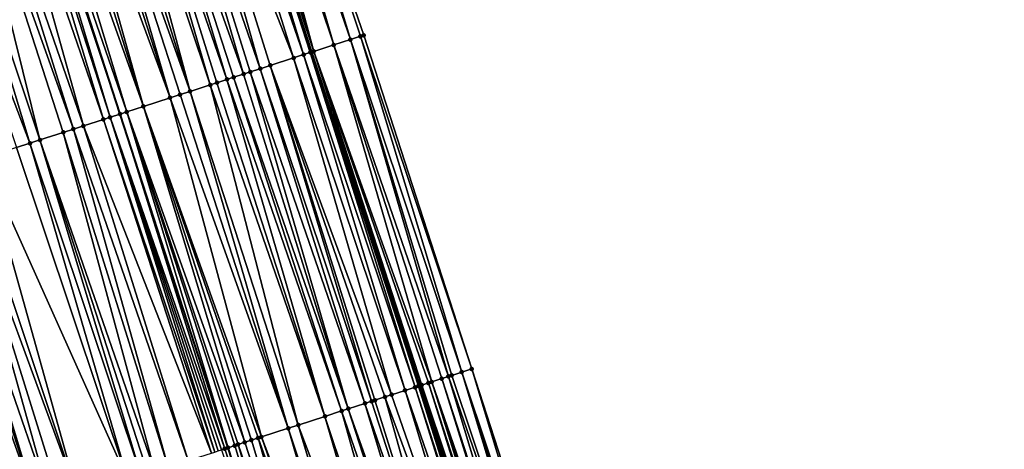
# Model space of a CAD drawing. Header units: feet. Extents: x 2004186 to 2014793, y 836912 to 864902.
# Tile 830 of 974: x 2004625 to 2004681, y 858717 to 858741. Entities that reach past the tile are written whole.
import ezdxf

# ---------------------------------------------------------------- set-up
doc = ezdxf.new("R2010")
doc.units = ezdxf.units.FT
doc.header["$LTSCALE"] = 100
doc.header["$MEASUREMENT"] = 0
for name, color, linetype, lineweight in [('EP_Travel Lane', 5, 'Continuous', 40), ('GPL_Skip Line', 2, 'Continuous', 40), ('Road Shots', 4, 'Continuous', 200), ('Road X-Section', 30, 'Continuous', 13)]:
    doc.layers.add(name, color=color, linetype=linetype, lineweight=lineweight)
doc.layers.add('I-77 SB_MM21-27-Surface-Border', color=7, linetype='Continuous')
doc.layers.add('I-77 SB_MM21-27-Surface-TIN', color=7, linetype='Continuous')

msp = doc.modelspace()

# ---------------------------------------------------------------- linework, layer by layer
at = {"layer": 'EP_Travel Lane'}
msp.add_polyline3d([(2004709.61771611, 858529.906138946, 453.9623807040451), (2004703.471648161, 858548.9372672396, 453.7572828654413), (2004697.325488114, 858567.9686807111, 453.5816978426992), (2004691.179382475, 858586.9999257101, 453.3886868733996), (2004685.033347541, 858606.030951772, 453.1730164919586), (2004678.887321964, 858625.0619488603, 452.954324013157), (2004672.739159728, 858644.0960422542, 452.7560016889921), (2004666.564572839, 858663.1181943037, 452.575067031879), (2004660.390050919, 858682.140146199, 452.3727517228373), (2004654.215562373, 858701.1619952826, 452.1594480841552), (2004648.040919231, 858720.184320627, 451.9970064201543), (2004641.866332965, 858739.2064707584, 451.8158617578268), (2004635.69182761, 858758.228371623, 451.6081030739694), (2004629.517263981, 858777.2504520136, 451.4194967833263), (2004623.342828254, 858796.2721383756, 451.1888358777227), (2004617.196456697, 858815.3040209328, 451.0106820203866), (2004611.05073845, 858834.3353177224, 450.809887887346), (2004604.904946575, 858853.3668425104, 450.6313868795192)], dxfattribs=at)
at = {"layer": 'GPL_Skip Line'}
msp.add_polyline3d([(2004698.653611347, 858526.3630178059, 454.1734319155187), (2004692.500391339, 858545.3919193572, 453.9763916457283), (2004686.347115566, 858564.4209933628, 453.7972067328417), (2004680.193896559, 858583.4498918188, 453.5998459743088), (2004674.040709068, 858602.47869281, 453.3923940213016), (2004667.887527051, 858621.5074768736, 453.1831894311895), (2004661.734111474, 858640.5363083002, 452.9855262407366), (2004655.575425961, 858659.563413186, 452.7858262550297), (2004649.416711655, 858678.5906070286, 452.595621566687), (2004643.25799972, 858697.6177935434, 452.4046346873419), (2004637.09926841, 858716.6450399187, 452.2200373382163), (2004630.94057194, 858735.672178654, 452.0239504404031), (2004624.781926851, 858754.6991586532, 451.8109200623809), (2004618.623234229, 858773.726285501, 451.613564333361), (2004612.464550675, 858792.7533843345, 451.4132183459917), (2004606.304704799, 858811.7800683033, 451.2086817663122), (2004600.144751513, 858830.8070277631, 451.0318982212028), (2004593.984853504, 858849.8338164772, 450.8384232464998)], dxfattribs=at)
at = {"layer": 'I-77 SB_MM21-27-Surface-Border', "color": 3, "linetype": 'ByBlock', "lineweight": -2}
msp.add_polyline3d([(2004607.305443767, 858854.142167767, 450.4692363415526), (2004612.704133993, 858834.8692839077, 450.6932272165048), (2004618.864052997, 858815.8424303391, 450.880374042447), (2004625.02409527, 858796.815138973, 451.0737429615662), (2004631.75367445, 858777.9726429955, 451.256265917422), (2004638.293041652, 858759.0683452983, 451.4162005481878), (2004644.832429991, 858740.1639822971, 451.5691456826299), (2004650.991186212, 858721.1366589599, 451.7455215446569), (2004657.149925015, 858702.1093894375, 451.9276471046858), (2004663.308614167, 858683.0822733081, 452.1261611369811), (2004669.657585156, 858664.1167430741, 452.3242309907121), (2004675.625982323, 858645.0280724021, 452.5264942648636), (2004681.780788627, 858625.9949378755, 452.7061495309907), (2004687.933923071, 858606.9663009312, 452.9306012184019), (2004693.706398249, 858587.8147877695, 453.1751260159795), (2004699.669277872, 858568.7244813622, 453.3856539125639), (2004705.441837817, 858549.5727060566, 453.6030630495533), (2004711.785404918, 858530.6051886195, 453.7844621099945)], dxfattribs=at)
at = {"layer": 'I-77 SB_MM21-27-Surface-TIN', "color": 128, "linetype": 'ByBlock', "lineweight": -2}
for points in [[(2004636.770458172, 858758.5766739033, 451.5280638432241), (2004636.009155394, 858758.3308723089, 451.5876356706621), (2004641.977497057, 858739.2423731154, 451.8082105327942)], [(2004637.531771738, 858758.8224421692, 451.4649345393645), (2004636.770458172, 858758.5766739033, 451.5280638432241), (2004643.11948035, 858739.610985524, 451.7092474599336)], [(2004636.770458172, 858758.5766739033, 451.5280638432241), (2004641.977497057, 858739.2423731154, 451.8082105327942), (2004643.11948035, 858739.610985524, 451.7092474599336)], [(2004637.912409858, 858758.9453839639, 451.4395247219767), (2004637.531771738, 858758.8224421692, 451.4649345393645), (2004644.071126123, 858739.9181840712, 451.6290774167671)], [(2004637.531771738, 858758.8224421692, 451.4649345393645), (2004643.11948035, 858739.610985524, 451.7092474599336), (2004644.071126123, 858739.9181840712, 451.6290774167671)], [(2004638.293041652, 858759.0683452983, 451.4162005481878), (2004637.912409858, 858758.9453839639, 451.4395247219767), (2004644.071126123, 858739.9181840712, 451.6290774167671)], [(2004638.293041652, 858759.0683452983, 451.4162005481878), (2004644.642098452, 858740.1025499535, 451.5859659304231), (2004644.832429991, 858740.1639822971, 451.5691456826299)], [(2004638.293041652, 858759.0683452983, 451.4162005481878), (2004644.071126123, 858739.9181840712, 451.6290774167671), (2004644.642098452, 858740.1025499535, 451.5859659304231)], [(2004635.247908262, 858758.0848987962, 451.6288568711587), (2004634.867311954, 858757.9618278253, 451.6404784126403), (2004641.406563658, 858739.0578869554, 451.8384835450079)], [(2004635.62851988, 858758.2079224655, 451.6121863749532), (2004635.247908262, 858758.0848987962, 451.6288568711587), (2004641.406563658, 858739.0578869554, 451.8384835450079)], [(2004635.62851988, 858758.2079224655, 451.6121863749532), (2004641.787176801, 858739.180905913, 451.8213099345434), (2004635.69182761, 858758.228371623, 451.6081030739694)], [(2004635.62851988, 858758.2079224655, 451.6121863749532), (2004641.406563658, 858739.0578869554, 451.8384835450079), (2004641.787176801, 858739.180905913, 451.8213099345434)], [(2004636.009155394, 858758.3308723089, 451.5876356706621), (2004635.69182761, 858758.228371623, 451.6081030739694), (2004641.977497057, 858739.2423731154, 451.8082105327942)], [(2004641.787176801, 858739.180905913, 451.8213099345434), (2004641.866332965, 858739.2064707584, 451.8158617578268), (2004635.69182761, 858758.228371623, 451.6081030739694)], [(2004641.977497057, 858739.2423731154, 451.8082105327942), (2004635.69182761, 858758.228371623, 451.6081030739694), (2004641.866332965, 858739.2064707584, 451.8158617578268)], [(2004633.535275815, 858757.5309220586, 451.6643561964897), (2004632.393549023, 858757.1615171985, 451.6787322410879), (2004638.932776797, 858738.2576502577, 451.8846297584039)], [(2004634.867311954, 858757.9618278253, 451.6404784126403), (2004633.535275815, 858757.5309220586, 451.6643561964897), (2004640.835676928, 858738.8732566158, 451.8533668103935)], [(2004633.535275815, 858757.5309220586, 451.6643561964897), (2004639.50364079, 858738.4423508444, 451.8772446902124), (2004640.835676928, 858738.8732566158, 451.8533668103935)], [(2004633.535275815, 858757.5309220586, 451.6643561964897), (2004638.932776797, 858738.2576502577, 451.8846297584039), (2004639.50364079, 858738.4423508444, 451.8772446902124)], [(2004634.867311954, 858757.9618278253, 451.6404784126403), (2004640.835676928, 858738.8732566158, 451.8533668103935), (2004641.406563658, 858739.0578869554, 451.8384835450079)], [(2004632.393549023, 858757.1615171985, 451.6787322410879), (2004631.251798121, 858756.7921868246, 451.7010589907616), (2004637.981327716, 858737.9498440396, 451.8999368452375)], [(2004632.393549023, 858757.1615171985, 451.6787322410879), (2004637.981327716, 858737.9498440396, 451.8999368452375), (2004638.361905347, 858738.0729727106, 451.8944740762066)], [(2004632.393549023, 858757.1615171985, 451.6787322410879), (2004638.361905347, 858738.0729727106, 451.8944740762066), (2004638.932776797, 858738.2576502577, 451.8846297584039)], [(2004629.729483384, 858756.2996851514, 451.7242981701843), (2004628.968324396, 858756.0534393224, 451.7364522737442), (2004634.93668647, 858736.9648770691, 451.9502994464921)], [(2004630.490646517, 858756.545918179, 451.710777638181), (2004629.729483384, 858756.2996851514, 451.7242981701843), (2004636.078426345, 858737.3342415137, 451.9316088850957)], [(2004629.729483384, 858756.2996851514, 451.7242981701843), (2004634.93668647, 858736.9648770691, 451.9502994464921), (2004636.078426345, 858737.3342415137, 451.9316088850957)], [(2004631.251798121, 858756.7921868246, 451.7010589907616), (2004630.490646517, 858756.545918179, 451.710777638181), (2004637.029871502, 858737.6420598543, 451.9175957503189)], [(2004630.490646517, 858756.545918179, 451.710777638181), (2004636.4590001, 858737.4573821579, 451.9274241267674), (2004637.029871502, 858737.6420598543, 451.9175957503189)], [(2004630.490646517, 858756.545918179, 451.710777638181), (2004636.078426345, 858737.3342415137, 451.9316088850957), (2004636.4590001, 858737.4573821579, 451.9274241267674)], [(2004631.251798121, 858756.7921868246, 451.7010589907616), (2004637.410450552, 858737.7651841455, 451.9116654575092), (2004637.981327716, 858737.9498440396, 451.8999368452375)], [(2004631.251798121, 858756.7921868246, 451.7010589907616), (2004637.029871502, 858737.6420598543, 451.9175957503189), (2004637.410450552, 858737.7651841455, 451.9116654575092)], [(2004628.207156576, 858755.8072207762, 451.7515185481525), (2004627.636290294, 858755.622527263, 451.759658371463), (2004633.794930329, 858736.5955628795, 451.9743542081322)], [(2004628.968324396, 858756.0534393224, 451.7364522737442), (2004628.207156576, 858755.8072207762, 451.7515185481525), (2004634.93668647, 858736.9648770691, 451.9502994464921)], [(2004628.207156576, 858755.8072207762, 451.7515185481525), (2004634.365806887, 858736.7802246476, 451.9628256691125), (2004634.93668647, 858736.9648770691, 451.9502994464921)], [(2004628.207156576, 858755.8072207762, 451.7515185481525), (2004633.794930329, 858736.5955628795, 451.9743542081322), (2004634.365806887, 858736.7802246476, 451.9628256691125)], [(2004626.304246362, 858755.1916455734, 451.7861061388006), (2004625.543075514, 858754.9454363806, 451.8021708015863), (2004632.272598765, 858736.1031131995, 452.0031439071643)], [(2004626.875116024, 858755.3763286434, 451.7768516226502), (2004626.304246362, 858755.1916455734, 451.7861061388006), (2004632.272598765, 858736.1031131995, 452.0031439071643)], [(2004627.636290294, 858755.622527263, 451.759658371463), (2004626.875116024, 858755.3763286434, 451.7768516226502), (2004633.794930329, 858736.5955628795, 451.9743542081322)], [(2004626.875116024, 858755.3763286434, 451.7768516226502), (2004632.272598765, 858736.1031131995, 452.0031439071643), (2004633.794930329, 858736.5955628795, 451.9743542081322)], [(2004624.591646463, 858754.6375682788, 451.8108719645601), (2004624.211098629, 858754.5143475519, 451.8065084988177), (2004630.369749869, 858735.4873485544, 452.0175112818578)], [(2004624.591646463, 858754.6375682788, 451.8108719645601), (2004630.94057194, 858735.672178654, 452.0239504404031), (2004624.781926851, 858754.6991586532, 451.8109200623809)], [(2004624.591646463, 858754.6375682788, 451.8108719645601), (2004630.369749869, 858735.4873485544, 452.0175112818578), (2004630.94057194, 858735.672178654, 452.0239504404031)], [(2004625.543075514, 858754.9454363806, 451.8021708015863), (2004624.781926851, 858754.6991586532, 451.8109200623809), (2004631.321146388, 858735.7953171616, 452.0195376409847)], [(2004631.321146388, 858735.7953171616, 452.0195376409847), (2004624.781926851, 858754.6991586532, 451.8109200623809), (2004630.94057194, 858735.672178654, 452.0239504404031)], [(2004625.543075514, 858754.9454363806, 451.8021708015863), (2004631.321146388, 858735.7953171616, 452.0195376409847), (2004632.272598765, 858736.1031131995, 452.0031439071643)], [(2004623.449994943, 858754.2679308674, 451.8004254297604), (2004622.30835429, 858753.8982598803, 451.7863950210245), (2004628.847554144, 858734.9944792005, 452.0015048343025)], [(2004624.211098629, 858754.5143475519, 451.8065084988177), (2004623.449994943, 858754.2679308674, 451.8004254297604), (2004629.989189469, 858735.3641666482, 452.0172917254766)], [(2004623.449994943, 858754.2679308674, 451.8004254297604), (2004628.847554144, 858734.9944792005, 452.0015048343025), (2004629.989189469, 858735.3641666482, 452.0172917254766)], [(2004624.211098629, 858754.5143475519, 451.8065084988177), (2004629.989189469, 858735.3641666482, 452.0172917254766), (2004630.369749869, 858735.4873485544, 452.0175112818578)], [(2004621.547286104, 858753.6517335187, 451.7686050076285), (2004620.025120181, 858753.1587720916, 451.742769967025), (2004626.374037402, 858734.1934079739, 451.958573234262)], [(2004622.30835429, 858753.8982598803, 451.7863950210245), (2004621.547286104, 858753.6517335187, 451.7686050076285), (2004628.27674252, 858734.8096168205, 451.9916200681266)], [(2004621.547286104, 858753.6517335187, 451.7686050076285), (2004627.705922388, 858734.6247807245, 451.9845408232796), (2004628.27674252, 858734.8096168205, 451.9916200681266)], [(2004621.547286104, 858753.6517335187, 451.7686050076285), (2004626.374037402, 858734.1934079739, 451.958573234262), (2004627.705922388, 858734.6247807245, 451.9845408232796)], [(2004622.30835429, 858753.8982598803, 451.7863950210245), (2004628.27674252, 858734.8096168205, 451.9916200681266), (2004628.847554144, 858734.9944792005, 452.0015048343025)], [(2004620.025120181, 858753.1587720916, 451.742769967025), (2004618.693236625, 858752.7273949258, 451.7163304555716), (2004625.803211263, 858734.0085904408, 451.9534754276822)], [(2004620.025120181, 858753.1587720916, 451.742769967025), (2004625.803211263, 858734.0085904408, 451.9534754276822), (2004626.374037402, 858734.1934079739, 451.958573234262)], [(2004618.693236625, 858752.7273949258, 451.7163304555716), (2004625.042120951, 858733.7621324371, 451.942982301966), (2004625.803211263, 858734.0085904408, 451.9534754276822)], [(2004644.642098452, 858740.1025499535, 451.5859659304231), (2004644.071126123, 858739.9181840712, 451.6290774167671), (2004650.420209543, 858720.9523064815, 451.7900640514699)], [(2004644.832429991, 858740.1639822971, 451.5691456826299), (2004644.642098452, 858740.1025499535, 451.5859659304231), (2004650.991186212, 858721.1366589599, 451.7455215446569)], [(2004644.642098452, 858740.1025499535, 451.5859659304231), (2004650.420209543, 858720.9523064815, 451.7900640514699), (2004650.991186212, 858721.1366589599, 451.7455215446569)], [(2004643.11948035, 858739.610985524, 451.7092474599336), (2004641.977497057, 858739.2423731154, 451.8082105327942), (2004648.707209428, 858720.3994656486, 451.9468117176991)], [(2004644.071126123, 858739.9181840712, 451.6290774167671), (2004643.11948035, 858739.610985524, 451.7092474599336), (2004649.658911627, 858720.7064898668, 451.8480332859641)], [(2004643.11948035, 858739.610985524, 451.7092474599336), (2004649.278222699, 858720.5837050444, 451.8901987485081), (2004649.658911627, 858720.7064898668, 451.8480332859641)], [(2004643.11948035, 858739.610985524, 451.7092474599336), (2004648.707209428, 858720.3994656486, 451.9468117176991), (2004649.278222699, 858720.5837050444, 451.8901987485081)], [(2004644.071126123, 858739.9181840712, 451.6290774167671), (2004649.849242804, 858720.7679233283, 451.8313323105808), (2004650.420209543, 858720.9523064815, 451.7900640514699)], [(2004644.071126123, 858739.9181840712, 451.6290774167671), (2004649.658911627, 858720.7064898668, 451.8480332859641), (2004649.849242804, 858720.7679233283, 451.8313323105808)], [(2004641.406563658, 858739.0578869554, 451.8384835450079), (2004640.835676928, 858738.8732566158, 451.8533668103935), (2004647.184686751, 858719.907606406, 452.0386255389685)], [(2004641.787176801, 858739.180905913, 451.8213099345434), (2004641.406563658, 858739.0578869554, 451.8384835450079), (2004647.755589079, 858720.0921885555, 452.0185981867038)], [(2004641.406563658, 858739.0578869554, 451.8384835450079), (2004647.184686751, 858719.907606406, 452.0386255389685), (2004647.755589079, 858720.0921885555, 452.0185981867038)], [(2004641.787176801, 858739.180905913, 451.8213099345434), (2004647.94590887, 858720.1536571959, 452.0056521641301), (2004641.866332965, 858739.2064707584, 451.8158617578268)], [(2004641.787176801, 858739.180905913, 451.8213099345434), (2004647.755589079, 858720.0921885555, 452.0185981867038), (2004647.94590887, 858720.1536571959, 452.0056521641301)], [(2004641.977497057, 858739.2423731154, 451.8082105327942), (2004641.866332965, 858739.2064707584, 451.8158617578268), (2004648.040919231, 858720.184320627, 451.9970064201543)], [(2004647.94590887, 858720.1536571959, 452.0056521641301), (2004648.040919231, 858720.184320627, 451.9970064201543), (2004641.866332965, 858739.2064707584, 451.8158617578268)], [(2004641.977497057, 858739.2423731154, 451.8082105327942), (2004648.040919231, 858720.184320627, 451.9970064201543), (2004648.136241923, 858720.2150848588, 451.9883322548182)], [(2004641.977497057, 858739.2423731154, 451.8082105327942), (2004648.516880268, 858720.3380259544, 451.9628474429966), (2004648.707209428, 858720.3994656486, 451.9468117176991)], [(2004641.977497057, 858739.2423731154, 451.8082105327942), (2004648.136241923, 858720.2150848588, 451.9883322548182), (2004648.516880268, 858720.3380259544, 451.9628474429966)], [(2004639.50364079, 858738.4423508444, 451.8772446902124), (2004638.932776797, 858738.2576502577, 451.8846297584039), (2004645.281759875, 858719.2920826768, 452.0787092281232)], [(2004640.835676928, 858738.8732566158, 451.8533668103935), (2004639.50364079, 858738.4423508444, 451.8772446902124), (2004646.423506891, 858719.6614250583, 452.0576631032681)], [(2004639.50364079, 858738.4423508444, 451.8772446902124), (2004646.042927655, 858719.538301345, 452.0636552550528), (2004646.423506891, 858719.6614250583, 452.0576631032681)], [(2004639.50364079, 858738.4423508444, 451.8772446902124), (2004645.472044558, 858719.3536597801, 452.0773405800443), (2004646.042927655, 858719.538301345, 452.0636552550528)], [(2004639.50364079, 858738.4423508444, 451.8772446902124), (2004645.281759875, 858719.2920826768, 452.0787092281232), (2004645.472044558, 858719.3536597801, 452.0773405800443)], [(2004640.835676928, 858738.8732566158, 451.8533668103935), (2004646.423506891, 858719.6614250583, 452.0576631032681), (2004647.184686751, 858719.907606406, 452.0386255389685)], [(2004637.981327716, 858737.9498440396, 451.8999368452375), (2004637.410450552, 858737.7651841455, 451.9116654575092), (2004643.949720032, 858718.8611883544, 452.1038098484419)], [(2004638.361905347, 858738.0729727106, 451.8944740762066), (2004637.981327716, 858737.9498440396, 451.8999368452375), (2004643.949720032, 858718.8611883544, 452.1038098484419)], [(2004638.932776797, 858738.2576502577, 451.8846297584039), (2004638.361905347, 858738.0729727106, 451.8944740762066), (2004644.901183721, 858719.1689494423, 452.0836850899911)], [(2004638.361905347, 858738.0729727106, 451.8944740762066), (2004643.949720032, 858718.8611883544, 452.1038098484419), (2004644.901183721, 858719.1689494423, 452.0836850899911)], [(2004638.932776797, 858738.2576502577, 451.8846297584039), (2004644.901183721, 858719.1689494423, 452.0836850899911), (2004645.281759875, 858719.2920826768, 452.0787092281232)], [(2004636.078426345, 858737.3342415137, 451.9316088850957), (2004634.93668647, 858736.9648770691, 451.9502994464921), (2004641.095373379, 858717.9377678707, 452.1495372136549)], [(2004636.4590001, 858737.4573821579, 451.9274241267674), (2004636.078426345, 858737.3342415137, 451.9316088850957), (2004642.617708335, 858718.4302070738, 452.1196285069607)], [(2004636.078426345, 858737.3342415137, 451.9316088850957), (2004641.095373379, 858717.9377678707, 452.1495372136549), (2004642.617708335, 858718.4302070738, 452.1196285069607)], [(2004637.029871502, 858737.6420598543, 451.9175957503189), (2004636.4590001, 858737.4573821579, 451.9274241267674), (2004642.617708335, 858718.4302070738, 452.1196285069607)], [(2004637.410450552, 858737.7651841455, 451.9116654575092), (2004637.029871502, 858737.6420598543, 451.9175957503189), (2004643.56914622, 858718.7380478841, 452.108013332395)], [(2004637.029871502, 858737.6420598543, 451.9175957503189), (2004642.617708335, 858718.4302070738, 452.1196285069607), (2004643.56914622, 858718.7380478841, 452.108013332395)], [(2004637.410450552, 858737.7651841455, 451.9116654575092), (2004643.56914622, 858718.7380478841, 452.108013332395), (2004643.949720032, 858718.8611883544, 452.1038098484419)], [(2004634.365806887, 858736.7802246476, 451.9628256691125), (2004633.794930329, 858736.5955628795, 451.9743542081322), (2004640.524508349, 858717.7530704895, 452.1572646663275)], [(2004634.93668647, 858736.9648770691, 451.9502994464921), (2004634.365806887, 858736.7802246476, 451.9628256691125), (2004640.524508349, 858717.7530704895, 452.1572646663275)], [(2004634.93668647, 858736.9648770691, 451.9502994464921), (2004640.524508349, 858717.7530704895, 452.1572646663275), (2004641.095373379, 858717.9377678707, 452.1495372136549)], [(2004632.272598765, 858736.1031131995, 452.0031439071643), (2004631.321146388, 858735.7953171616, 452.0195376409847), (2004638.050716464, 858716.9528493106, 452.2050685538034)], [(2004633.794930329, 858736.5955628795, 451.9743542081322), (2004632.272598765, 858736.1031131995, 452.0031439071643), (2004639.002157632, 858717.2606799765, 452.1923705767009)], [(2004632.272598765, 858736.1031131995, 452.0031439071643), (2004638.431286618, 858717.0760010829, 452.202071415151), (2004638.811870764, 858717.1991096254, 452.194459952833)], [(2004632.272598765, 858736.1031131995, 452.0031439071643), (2004638.050716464, 858716.9528493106, 452.2050685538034), (2004638.431286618, 858717.0760010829, 452.202071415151)], [(2004632.272598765, 858736.1031131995, 452.0031439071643), (2004638.811870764, 858717.1991096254, 452.194459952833), (2004639.002157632, 858717.2606799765, 452.1923705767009)], [(2004633.794930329, 858736.5955628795, 451.9743542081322), (2004639.002157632, 858717.2606799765, 452.1923705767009), (2004640.524508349, 858717.7530704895, 452.1572646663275)], [(2004630.369749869, 858735.4873485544, 452.0175112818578), (2004636.908987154, 858716.5834522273, 452.2202758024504), (2004630.94057194, 858735.672178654, 452.0239504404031)], [(2004631.321146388, 858735.7953171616, 452.0195376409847), (2004630.94057194, 858735.672178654, 452.0239504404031), (2004637.09926841, 858716.6450399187, 452.2200373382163)], [(2004636.908987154, 858716.5834522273, 452.2202758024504), (2004637.09926841, 858716.6450399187, 452.2200373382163), (2004630.94057194, 858735.672178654, 452.0239504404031)], [(2004631.321146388, 858735.7953171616, 452.0195376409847), (2004637.09926841, 858716.6450399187, 452.2200373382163), (2004637.479847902, 858716.7681628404, 452.2139606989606)], [(2004631.321146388, 858735.7953171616, 452.0195376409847), (2004637.670133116, 858716.8297383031, 452.2124169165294), (2004638.050716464, 858716.9528493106, 452.2050685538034)], [(2004631.321146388, 858735.7953171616, 452.0195376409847), (2004637.479847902, 858716.7681628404, 452.2139606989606), (2004637.670133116, 858716.8297383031, 452.2124169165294)], [(2004628.847554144, 858734.9944792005, 452.0015048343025), (2004628.27674252, 858734.8096168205, 451.9916200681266), (2004634.815952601, 858715.9058045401, 452.2033567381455)], [(2004629.989189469, 858735.3641666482, 452.0172917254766), (2004628.847554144, 858734.9944792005, 452.0015048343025), (2004636.147870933, 858716.3370742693, 452.218327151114)], [(2004628.847554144, 858734.9944792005, 452.0015048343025), (2004634.815952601, 858715.9058045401, 452.2033567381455), (2004636.147870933, 858716.3370742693, 452.218327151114)], [(2004630.369749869, 858735.4873485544, 452.0175112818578), (2004629.989189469, 858735.3641666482, 452.0172917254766), (2004636.338150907, 858716.3986659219, 452.2185114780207)], [(2004629.989189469, 858735.3641666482, 452.0172917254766), (2004636.147870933, 858716.3370742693, 452.218327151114), (2004636.338150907, 858716.3986659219, 452.2185114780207)], [(2004630.369749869, 858735.4873485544, 452.0175112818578), (2004636.718716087, 858716.521833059, 452.2171544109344), (2004636.908987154, 858716.5834522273, 452.2202758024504)], [(2004630.369749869, 858735.4873485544, 452.0175112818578), (2004636.528438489, 858716.4602340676, 452.2161867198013), (2004636.718716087, 858716.521833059, 452.2171544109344)], [(2004630.369749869, 858735.4873485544, 452.0175112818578), (2004636.338150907, 858716.3986659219, 452.2185114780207), (2004636.528438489, 858716.4602340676, 452.2161867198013)], [(2004627.705922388, 858734.6247807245, 451.9845408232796), (2004626.374037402, 858734.1934079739, 451.958573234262), (2004632.913255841, 858715.289569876, 452.1675550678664)], [(2004628.27674252, 858734.8096168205, 451.9916200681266), (2004627.705922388, 858734.6247807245, 451.9845408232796), (2004633.67433335, 858715.5360674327, 452.1822697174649)], [(2004627.705922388, 858734.6247807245, 451.9845408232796), (2004632.913255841, 858715.289569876, 452.1675550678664), (2004633.67433335, 858715.5360674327, 452.1822697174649)], [(2004628.27674252, 858734.8096168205, 451.9916200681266), (2004633.67433335, 858715.5360674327, 452.1822697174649), (2004634.815952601, 858715.9058045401, 452.2033567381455)], [(2004625.803211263, 858734.0085904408, 451.9534754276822), (2004625.042120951, 858733.7621324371, 451.942982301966), (2004631.391074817, 858714.7966551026, 452.1467012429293)], [(2004626.374037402, 858734.1934079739, 451.958573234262), (2004625.803211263, 858734.0085904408, 451.9534754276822), (2004632.152164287, 858715.0431157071, 452.1574716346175)], [(2004625.803211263, 858734.0085904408, 451.9534754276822), (2004631.391074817, 858714.7966551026, 452.1467012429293), (2004632.152164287, 858715.0431157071, 452.1574716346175)], [(2004626.374037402, 858734.1934079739, 451.958573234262), (2004632.532706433, 858715.1663540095, 452.1637107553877), (2004632.913255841, 858715.289569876, 452.1675550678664)], [(2004626.374037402, 858734.1934079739, 451.958573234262), (2004632.152164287, 858715.0431157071, 452.1574716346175), (2004632.532706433, 858715.1663540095, 452.1637107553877)], [(2004625.042120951, 858733.7621324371, 451.942982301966), (2004623.139430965, 858733.1458768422, 451.9049455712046), (2004631.391074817, 858714.7966551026, 452.1467012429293)], [(2004622.188069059, 858732.8378012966, 451.8915045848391), (2004621.617266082, 858732.6529122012, 451.8787681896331), (2004628.537002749, 858713.8723862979, 452.1018786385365)], [(2004623.139430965, 858733.1458768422, 451.9049455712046), (2004622.188069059, 858732.8378012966, 451.8915045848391), (2004628.537002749, 858713.8723862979, 452.1018786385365)], [(2004623.139430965, 858733.1458768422, 451.9049455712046), (2004628.537002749, 858713.8723862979, 452.1018786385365), (2004631.391074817, 858714.7966551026, 452.1467012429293)], [(2004620.095087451, 858732.1599900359, 451.8571246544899), (2004619.524307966, 858731.975028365, 451.8366415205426), (2004626.253734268, 858713.1330046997, 452.0695905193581)], [(2004620.475622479, 858732.2832503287, 451.8657111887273), (2004620.095087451, 858732.1599900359, 451.8571246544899), (2004626.253734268, 858713.1330046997, 452.0695905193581)], [(2004621.617266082, 858732.6529122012, 451.8787681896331), (2004620.475622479, 858732.2832503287, 451.8657111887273), (2004627.014818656, 858713.3794810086, 452.082037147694)], [(2004620.475622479, 858732.2832503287, 451.8657111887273), (2004626.253734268, 858713.1330046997, 452.0695905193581), (2004627.014818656, 858713.3794810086, 452.082037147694)], [(2004621.617266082, 858732.6529122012, 451.8787681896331), (2004627.585644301, 858713.5643000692, 452.087297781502), (2004628.537002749, 858713.8723862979, 452.1018786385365)], [(2004621.617266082, 858732.6529122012, 451.8787681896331), (2004627.014818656, 858713.3794810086, 452.082037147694), (2004627.585644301, 858713.5643000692, 452.087297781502)], [(2004619.524307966, 858731.975028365, 451.8366415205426), (2004618.953549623, 858731.790001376, 451.8091862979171), (2004625.492695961, 858712.8863860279, 452.0419479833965)], [(2004618.953549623, 858731.790001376, 451.8091862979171), (2004625.302448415, 858712.8246941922, 452.0310700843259), (2004625.492695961, 858712.8863860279, 452.0419479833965)], [(2004618.953549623, 858731.790001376, 451.8091862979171), (2004625.112216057, 858712.7629554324, 452.0151834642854), (2004625.302448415, 858712.8246941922, 452.0310700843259)], [(2004619.524307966, 858731.975028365, 451.8366415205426), (2004625.492695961, 858712.8863860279, 452.0419479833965), (2004626.253734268, 858713.1330046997, 452.0695905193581)], [(2004650.420209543, 858720.9523064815, 451.7900640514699), (2004649.849242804, 858720.7679233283, 451.8313323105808), (2004656.198371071, 858701.8019071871, 451.9775351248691)], [(2004650.991186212, 858721.1366589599, 451.7455215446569), (2004650.420209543, 858720.9523064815, 451.7900640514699), (2004656.769272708, 858701.9864914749, 451.9577359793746)], [(2004650.420209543, 858720.9523064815, 451.7900640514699), (2004656.578972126, 858701.9249634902, 451.9643475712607), (2004656.769272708, 858701.9864914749, 451.9577359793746)], [(2004650.420209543, 858720.9523064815, 451.7900640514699), (2004656.388692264, 858701.8633714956, 451.9641266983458), (2004656.578972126, 858701.9249634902, 451.9643475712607)], [(2004650.420209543, 858720.9523064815, 451.7900640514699), (2004656.198371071, 858701.8019071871, 451.9775351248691), (2004656.388692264, 858701.8633714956, 451.9641266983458)], [(2004650.991186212, 858721.1366589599, 451.7455215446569), (2004656.769272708, 858701.9864914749, 451.9577359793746), (2004657.149925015, 858702.1093894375, 451.9276471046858)], [(2004648.707209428, 858720.3994656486, 451.9468117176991), (2004648.516880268, 858720.3380259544, 451.9628474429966), (2004654.675691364, 858701.3105330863, 452.1211332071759)], [(2004649.278222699, 858720.5837050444, 451.8901987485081), (2004648.707209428, 858720.3994656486, 451.9468117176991), (2004655.24673177, 858701.494688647, 452.0555716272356)], [(2004648.707209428, 858720.3994656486, 451.9468117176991), (2004654.86602881, 858701.3719471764, 452.1023644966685), (2004655.24673177, 858701.494688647, 452.0555716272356)], [(2004648.707209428, 858720.3994656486, 451.9468117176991), (2004654.675691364, 858701.3105330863, 452.1211332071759), (2004654.86602881, 858701.3719471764, 452.1023644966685)], [(2004649.658911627, 858720.7064898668, 451.8480332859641), (2004649.278222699, 858720.5837050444, 451.8901987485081), (2004655.437068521, 858701.5561048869, 452.0370323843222)], [(2004649.278222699, 858720.5837050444, 451.8901987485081), (2004655.24673177, 858701.494688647, 452.0555716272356), (2004655.437068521, 858701.5561048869, 452.0370323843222)], [(2004649.849242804, 858720.7679233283, 451.8313323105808), (2004649.658911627, 858720.7064898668, 451.8480332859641), (2004656.198371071, 858701.8019071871, 451.9775351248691)], [(2004649.658911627, 858720.7064898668, 451.8480332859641), (2004655.437068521, 858701.5561048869, 452.0370323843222), (2004656.198371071, 858701.8019071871, 451.9775351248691)], [(2004647.184686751, 858719.907606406, 452.0386255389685), (2004646.423506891, 858719.6614250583, 452.0576631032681), (2004652.962897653, 858700.757054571, 452.2098146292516)], [(2004647.755589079, 858720.0921885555, 452.0185981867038), (2004647.184686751, 858719.907606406, 452.0386255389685), (2004653.724088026, 858701.0032034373, 452.1873099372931)], [(2004647.184686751, 858719.907606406, 452.0386255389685), (2004652.962897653, 858700.757054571, 452.2098146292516), (2004653.724088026, 858701.0032034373, 452.1873099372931)], [(2004647.94590887, 858720.1536571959, 452.0056521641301), (2004647.755589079, 858720.0921885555, 452.0185981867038), (2004653.914392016, 858701.0647208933, 452.1795745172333)], [(2004647.755589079, 858720.0921885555, 452.0185981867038), (2004653.724088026, 858701.0032034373, 452.1873099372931), (2004653.914392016, 858701.0647208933, 452.1795745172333)], [(2004647.94590887, 858720.1536571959, 452.0056521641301), (2004654.104702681, 858701.1262177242, 452.1696375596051), (2004648.040919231, 858720.184320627, 451.9970064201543)], [(2004647.94590887, 858720.1536571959, 452.0056521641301), (2004653.914392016, 858701.0647208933, 452.1795745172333), (2004654.104702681, 858701.1262177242, 452.1696375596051)], [(2004648.136241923, 858720.2150848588, 451.9883322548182), (2004648.040919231, 858720.184320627, 451.9970064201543), (2004654.215562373, 858701.1619952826, 452.1594480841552)], [(2004654.104702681, 858701.1262177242, 452.1696375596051), (2004654.215562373, 858701.1619952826, 452.1594480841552), (2004648.040919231, 858720.184320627, 451.9970064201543)], [(2004648.516880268, 858720.3380259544, 451.9628474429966), (2004648.136241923, 858720.2150848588, 451.9883322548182), (2004654.485369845, 858701.2490697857, 452.1346492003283)], [(2004648.136241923, 858720.2150848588, 451.9883322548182), (2004654.215562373, 858701.1619952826, 452.1594480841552), (2004654.485369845, 858701.2490697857, 452.1346492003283)], [(2004648.516880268, 858720.3380259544, 451.9628474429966), (2004654.485369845, 858701.2490697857, 452.1346492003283), (2004654.675691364, 858701.3105330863, 452.1211332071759)], [(2004645.281759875, 858719.2920826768, 452.0787092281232), (2004644.901183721, 858719.1689494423, 452.0836850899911), (2004651.440543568, 858700.2646744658, 452.2460315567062)], [(2004645.472044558, 858719.3536597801, 452.0773405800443), (2004645.281759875, 858719.2920826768, 452.0787092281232), (2004651.440543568, 858700.2646744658, 452.2460315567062)], [(2004646.042927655, 858719.538301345, 452.0636552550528), (2004645.472044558, 858719.3536597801, 452.0773405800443), (2004651.440543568, 858700.2646744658, 452.2460315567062)], [(2004646.423506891, 858719.6614250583, 452.0576631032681), (2004646.042927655, 858719.538301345, 452.0636552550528), (2004652.962897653, 858700.757054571, 452.2098146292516)], [(2004646.042927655, 858719.538301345, 452.0636552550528), (2004651.440543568, 858700.2646744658, 452.2460315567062), (2004652.962897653, 858700.757054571, 452.2098146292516)], [(2004643.56914622, 858718.7380478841, 452.108013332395), (2004642.617708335, 858718.4302070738, 452.1196285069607), (2004648.966744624, 858699.4644751, 452.296163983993)], [(2004643.949720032, 858718.8611883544, 452.1038098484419), (2004643.56914622, 858718.7380478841, 452.108013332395), (2004650.108484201, 858699.8338404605, 452.2775705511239)], [(2004643.56914622, 858718.7380478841, 452.108013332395), (2004648.966744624, 858699.4644751, 452.296163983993), (2004650.108484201, 858699.8338404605, 452.2775705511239)], [(2004644.901183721, 858719.1689494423, 452.0836850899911), (2004643.949720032, 858718.8611883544, 452.1038098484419), (2004650.679358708, 858700.0185085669, 452.2667182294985)], [(2004643.949720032, 858718.8611883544, 452.1038098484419), (2004650.108484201, 858699.8338404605, 452.2775705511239), (2004650.679358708, 858700.0185085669, 452.2667182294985)], [(2004644.901183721, 858719.1689494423, 452.0836850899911), (2004650.679358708, 858700.0185085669, 452.2667182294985), (2004651.440543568, 858700.2646744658, 452.2460315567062)], [(2004642.617708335, 858718.4302070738, 452.1196285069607), (2004641.095373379, 858717.9377678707, 452.1495372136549), (2004648.205598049, 858699.2181909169, 452.3042249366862)], [(2004642.617708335, 858718.4302070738, 452.1196285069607), (2004648.205598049, 858699.2181909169, 452.3042249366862), (2004648.966744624, 858699.4644751, 452.296163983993)], [(2004640.524508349, 858717.7530704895, 452.1572646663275), (2004639.002157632, 858717.2606799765, 452.1923705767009), (2004646.112412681, 858698.5410091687, 452.3370404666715)], [(2004641.095373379, 858717.9377678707, 452.1495372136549), (2004640.524508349, 858717.7530704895, 452.1572646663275), (2004646.873577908, 858698.7872357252, 452.3228284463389)], [(2004640.524508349, 858717.7530704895, 452.1572646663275), (2004646.112412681, 858698.5410091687, 452.3370404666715), (2004646.873577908, 858698.7872357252, 452.3228284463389)], [(2004641.095373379, 858717.9377678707, 452.1495372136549), (2004646.873577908, 858698.7872357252, 452.3228284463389), (2004648.205598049, 858699.2181909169, 452.3042249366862)], [(2004638.431286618, 858717.0760010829, 452.202071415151), (2004638.050716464, 858716.9528493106, 452.2050685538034), (2004644.209464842, 858697.9255502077, 452.3840376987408)], [(2004638.811870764, 858717.1991096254, 452.194459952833), (2004638.431286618, 858717.0760010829, 452.202071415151), (2004644.209464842, 858697.9255502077, 452.3840376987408)], [(2004639.002157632, 858717.2606799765, 452.1923705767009), (2004638.811870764, 858717.1991096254, 452.194459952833), (2004645.541519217, 858698.3563996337, 452.3541447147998)], [(2004638.811870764, 858717.1991096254, 452.194459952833), (2004644.209464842, 858697.9255502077, 452.3840376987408), (2004645.541519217, 858698.3563996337, 452.3541447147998)], [(2004639.002157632, 858717.2606799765, 452.1923705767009), (2004645.541519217, 858698.3563996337, 452.3541447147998), (2004646.112412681, 858698.5410091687, 452.3370404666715)], [(2004636.908987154, 858716.5834522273, 452.2202758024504), (2004636.718716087, 858716.521833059, 452.2171544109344), (2004643.067720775, 858697.5561987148, 452.4041113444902)], [(2004636.908987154, 858716.5834522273, 452.2202758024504), (2004643.25799972, 858697.6177935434, 452.4046346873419), (2004637.09926841, 858716.6450399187, 452.2200373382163)], [(2004636.908987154, 858716.5834522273, 452.2202758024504), (2004643.067720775, 858697.5561987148, 452.4041113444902), (2004643.25799972, 858697.6177935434, 452.4046346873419)], [(2004637.479847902, 858716.7681628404, 452.2139606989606), (2004637.09926841, 858716.6450399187, 452.2200373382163), (2004643.25799972, 858697.6177935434, 452.4046346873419)], [(2004637.670133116, 858716.8297383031, 452.2124169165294), (2004637.479847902, 858716.7681628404, 452.2139606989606), (2004643.25799972, 858697.6177935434, 452.4046346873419)], [(2004638.050716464, 858716.9528493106, 452.2050685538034), (2004637.670133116, 858716.8297383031, 452.2124169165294), (2004644.209464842, 858697.9255502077, 452.3840376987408)], [(2004637.670133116, 858716.8297383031, 452.2124169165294), (2004643.25799972, 858697.6177935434, 452.4046346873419), (2004644.209464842, 858697.9255502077, 452.3840376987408)]]:
    msp.add_3dface(points, dxfattribs=at)
at = {"layer": 'Road Shots', "lineweight": 100}
for p in [(2004644.642098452, 858740.1025499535, 451.5859659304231), (2004644.832429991, 858740.1639822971, 451.5691456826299), (2004643.11948035, 858739.610985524, 451.7092474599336), (2004644.071126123, 858739.9181840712, 451.6290774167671), (2004641.406563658, 858739.0578869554, 451.8384835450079), (2004641.787176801, 858739.180905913, 451.8213099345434), (2004641.977497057, 858739.2423731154, 451.8082105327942), (2004639.50364079, 858738.4423508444, 451.8772446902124), (2004640.835676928, 858738.8732566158, 451.8533668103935), (2004637.981327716, 858737.9498440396, 451.8999368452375), (2004638.361905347, 858738.0729727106, 451.8944740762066), (2004638.932776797, 858738.2576502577, 451.8846297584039), (2004636.078426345, 858737.3342415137, 451.9316088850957), (2004636.4590001, 858737.4573821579, 451.9274241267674), (2004637.029871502, 858737.6420598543, 451.9175957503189), (2004637.410450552, 858737.7651841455, 451.9116654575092), (2004634.365806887, 858736.7802246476, 451.9628256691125), (2004634.93668647, 858736.9648770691, 451.9502994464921), (2004632.272598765, 858736.1031131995, 452.0031439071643), (2004633.794930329, 858736.5955628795, 451.9743542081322), (2004630.940571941, 858735.672178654, 452.023950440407), (2004631.321146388, 858735.7953171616, 452.0195376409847), (2004628.847554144, 858734.9944792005, 452.0015048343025), (2004629.989189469, 858735.3641666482, 452.0172917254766), (2004630.369749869, 858735.4873485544, 452.0175112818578), (2004627.705922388, 858734.6247807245, 451.9845408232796), (2004628.27674252, 858734.8096168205, 451.9916200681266), (2004625.803211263, 858734.0085904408, 451.9534754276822), (2004626.374037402, 858734.1934079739, 451.958573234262), (2004650.420209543, 858720.9523064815, 451.7900640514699), (2004650.991186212, 858721.1366589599, 451.7455215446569), (2004648.707209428, 858720.3994656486, 451.9468117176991), (2004649.278222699, 858720.5837050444, 451.8901987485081), (2004649.658911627, 858720.7064898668, 451.8480332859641), (2004649.849242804, 858720.7679233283, 451.8313323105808), (2004647.184686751, 858719.907606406, 452.0386255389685), (2004647.755589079, 858720.0921885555, 452.0185981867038), (2004647.94590887, 858720.1536571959, 452.0056521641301), (2004648.136241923, 858720.2150848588, 451.9883322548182), (2004648.516880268, 858720.3380259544, 451.9628474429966), (2004645.281759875, 858719.2920826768, 452.0787092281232), (2004645.472044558, 858719.3536597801, 452.0773405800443), (2004646.042927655, 858719.538301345, 452.0636552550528), (2004646.423506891, 858719.6614250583, 452.0576631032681), (2004643.56914622, 858718.7380478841, 452.108013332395), (2004643.949720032, 858718.8611883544, 452.1038098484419), (2004644.901183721, 858719.1689494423, 452.0836850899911), (2004642.617708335, 858718.4302070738, 452.1196285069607), (2004640.524508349, 858717.7530704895, 452.1572646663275), (2004641.095373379, 858717.9377678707, 452.1495372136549), (2004638.431286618, 858717.0760010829, 452.202071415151), (2004638.811870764, 858717.1991096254, 452.194459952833), (2004639.002157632, 858717.2606799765, 452.1923705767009), (2004636.908987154, 858716.5834522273, 452.2202758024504), (2004637.09926841, 858716.6450399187, 452.2200373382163), (2004637.479847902, 858716.7681628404, 452.2139606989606), (2004637.670133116, 858716.8297383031, 452.2124169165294), (2004638.050716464, 858716.9528493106, 452.2050685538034)]:
    msp.add_point(p, dxfattribs=at)
at = {"layer": 'Road X-Section', "extrusion": (0.3079346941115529, -0.9513565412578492, 0.009846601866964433), "elevation": -199663.9325471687, "flags": 128}
msp.add_lwpolyline([(2171643.544402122, 2417.840996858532), (2171643.944402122, 2417.85073660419), (2171644.344402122, 2417.866020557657), (2171645.344402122, 2417.911684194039), (2171645.944402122, 2417.937656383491), (2171646.544402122, 2417.96511293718), (2171647.144402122, 2417.985597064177), (2171647.544402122, 2417.994184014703), (2171648.744402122, 2418.007241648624), (2171649.344402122, 2418.019978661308), (2171650.344402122, 2418.033420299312), (2171652.344402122, 2418.071458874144), (2171653.144402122, 2418.08195250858), (2171653.744402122, 2418.087050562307), (2171655.144402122, 2418.113019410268), (2171655.744402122, 2418.120098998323), (2171656.344402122, 2418.12998424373), (2171657.544402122, 2418.145771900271), (2171657.944402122, 2418.145991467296), (2171658.544402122, 2418.152430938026), (2171658.944402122, 2418.148017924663), (2171659.944402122, 2418.131623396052), (2171661.544402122, 2418.102832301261), (2171662.144402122, 2418.091303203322), (2171662.744402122, 2418.078776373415), (2171663.944402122, 2418.060084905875), (2171664.344402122, 2418.055899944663), (2171664.944402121, 2418.046071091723), (2171665.344402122, 2418.040140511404), (2171665.944402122, 2418.028411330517), (2171666.344402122, 2418.022948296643), (2171666.944402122, 2418.013103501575), (2171667.544402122, 2418.005718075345), (2171668.944402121, 2417.981839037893), (2171669.544402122, 2417.966955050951), (2171669.944402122, 2417.949780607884), (2171670.144402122, 2417.936680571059), (2171671.344402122, 2417.837712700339), (2171672.344402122, 2417.757538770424), (2171672.944402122, 2417.714425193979), (2171673.144402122, 2417.697604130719)], dxfattribs=at)
at = {"layer": 'Road X-Section', "extrusion": (0.307934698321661, -0.9513565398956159, 0.009846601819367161), "elevation": -199643.922937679, "flags": 128}
msp.add_lwpolyline([(2171643.145285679, 2417.840696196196), (2171643.345285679, 2417.848930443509), (2171643.545285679, 2417.853315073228), (2171643.745285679, 2417.855633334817), (2171643.945285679, 2417.860022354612), (2171644.145285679, 2417.866607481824), (2171644.345285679, 2417.876073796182), (2171644.945285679, 2417.913376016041), (2171645.145285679, 2417.923921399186), (2171645.345285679, 2417.92880937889), (2171645.545285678, 2417.929101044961), (2171645.74528568, 2417.933438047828), (2171645.945285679, 2417.946617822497), (2171646.145285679, 2417.962505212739), (2171646.345285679, 2417.973383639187), (2171647.145285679, 2418.001027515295), (2171647.945285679, 2418.01347474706), (2171648.545285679, 2418.018735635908), (2171649.545285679, 2418.033317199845), (2171652.545285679, 2418.078141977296), (2171653.345285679, 2418.088912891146), (2171653.745285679, 2418.095152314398), (2171654.145285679, 2418.098996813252), (2171654.945285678, 2418.113712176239), (2171656.145285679, 2418.134800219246), (2171657.545285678, 2418.149771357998), (2171657.745285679, 2418.149955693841), (2171657.945285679, 2418.147630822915), (2171658.145285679, 2418.148598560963), (2171658.345285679, 2418.151720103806), (2171658.545285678, 2418.151481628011), (2171658.945285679, 2418.145404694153), (2171659.145285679, 2418.143860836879), (2171659.545285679, 2418.136512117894), (2171659.945285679, 2418.133514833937), (2171660.345285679, 2418.125903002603), (2171660.545285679, 2418.123813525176), (2171662.145285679, 2418.088705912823), (2171662.745285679, 2418.080978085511), (2171664.345285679, 2418.051067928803), (2171665.345285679, 2418.039452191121), (2171665.74528568, 2418.035248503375), (2171666.745285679, 2418.015122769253), (2171667.145285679, 2418.010146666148), (2171667.345285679, 2418.008777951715), (2171667.945285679, 2417.995091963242), (2171668.345285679, 2417.98909952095), (2171669.145285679, 2417.970061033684), (2171669.745285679, 2417.950032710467), (2171669.945285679, 2417.937086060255), (2171670.145285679, 2417.919765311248), (2171670.545285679, 2417.894279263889), (2171670.745285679, 2417.87824276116), (2171671.345285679, 2417.821627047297), (2171671.745285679, 2417.779459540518), (2171671.945285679, 2417.762757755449), (2171672.545285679, 2417.721487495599), (2171673.145285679, 2417.676942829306)], dxfattribs=at)

doc.saveas('drawing.dxf')
